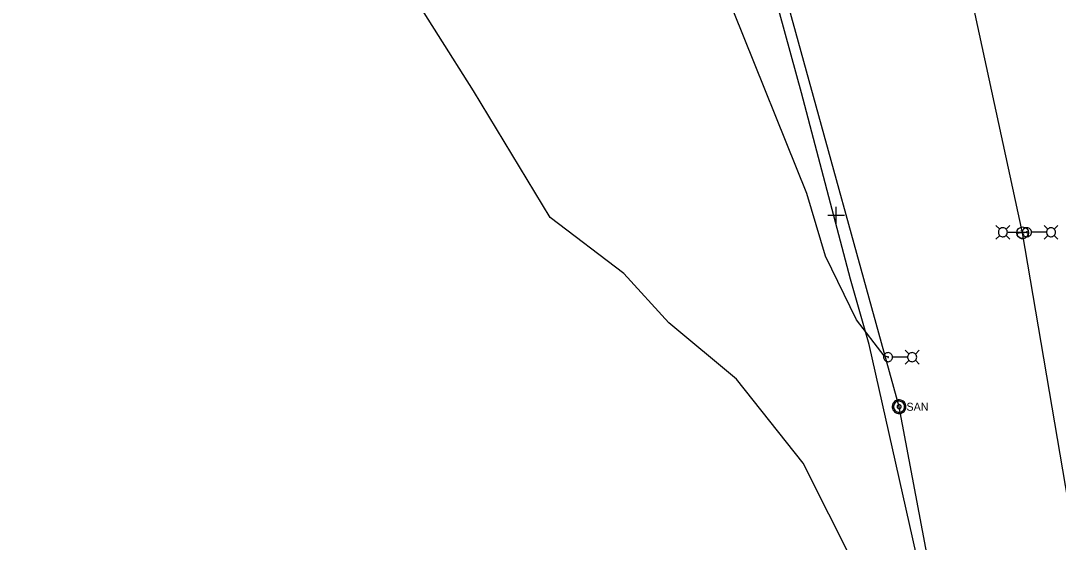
# Model space of a CAD drawing. Extents: x 596028 to 606371, y 330010 to 403088.
# Drawn here: x 603760.3 to 604259.3, y 348723.8 to 348974.6 of the extents above; entities that cross this region are included whole.
import ezdxf

# ---------------------------------------------------------------- set-up
doc = ezdxf.new("R2010")
doc.units = 0
for name, color, linetype in [('E_FTMS_Conduit', 7, 'Continuous'), ('E_LTG', 7, 'Continuous'), ('E_LTG_CID', 7, 'Continuous'), ('E_UTL_FO_UG_QWEST', 7, 'Continuous'), ('E_UTL_SAN_MH', 7, 'Continuous'), ('E_UTL_SAN_UG', 7, 'Continuous')]:
    doc.layers.add(name, color=color, linetype=linetype)

# ---------------------------------------------------------------- blocks, each defined once
blk = doc.blocks.new('_U272')
at = {"layer": 'E_LTG'}
blk.add_lwpolyline([(0.001, -0.171), (0.001, 0.172)], dxfattribs=at)
blk.add_circle((0.001, 0), 0.171, dxfattribs=at)
blk.add_arc((0.001, 0), 0.171, 90, 270, dxfattribs=at)
blk.add_text('L', height=0.108, dxfattribs=at).set_placement((0.066, -0.042))

msp = doc.modelspace()

# ---------------------------------------------------------------- linework, layer by layer
at = {"layer": 'E_FTMS_Conduit'}
msp.add_lwpolyline([(604195.75, 348696.84), (604168.29, 348818.93), (604159.32, 348850.28), (604151.36, 348880.73), (604135.81, 348939.85), (604122.74, 348988.04)], dxfattribs=at)
at = {"layer": 'E_LTG'}
for points in [[(604231.12, 348874.38), (604229.35, 348876.15)], [(604234.82, 348872.85), (604234.78, 348873.27), (604234.67, 348873.66), (604234.48, 348874.03), (604234.22, 348874.36), (604233.91, 348874.63), (604233.55, 348874.83), (604233.16, 348874.97), (604232.75, 348875.03), (604232.34, 348875.01), (604231.94, 348874.91), (604231.56, 348874.74), (604231.22, 348874.5), (604230.94, 348874.2), (604230.71, 348873.85), (604230.56, 348873.47), (604230.48, 348873.06), (604230.48, 348872.65), (604230.56, 348872.24), (604230.71, 348871.86), (604230.94, 348871.51), (604231.22, 348871.21), (604231.56, 348870.97), (604231.94, 348870.8), (604232.34, 348870.7), (604232.75, 348870.68), (604233.16, 348870.74), (604233.55, 348870.88), (604233.91, 348871.08), (604234.22, 348871.35), (604234.48, 348871.68), (604234.67, 348872.05), (604234.78, 348872.44), (604234.82, 348872.85)], [(604234.17, 348874.38), (604235.95, 348876.15)], [(604246.39, 348872.85), (604246.35, 348873.27), (604246.23, 348873.66), (604246.04, 348874.03), (604245.79, 348874.36), (604245.48, 348874.63), (604245.12, 348874.83), (604244.73, 348874.97), (604244.32, 348875.03), (604243.9, 348875.01), (604243.5, 348874.91), (604243.13, 348874.74), (604242.79, 348874.5), (604242.5, 348874.2), (604242.28, 348873.85), (604242.13, 348873.47), (604242.05, 348873.06), (604242.05, 348872.65), (604242.13, 348872.24), (604242.28, 348871.86), (604242.5, 348871.51), (604242.79, 348871.21), (604243.13, 348870.97), (604243.5, 348870.8), (604243.9, 348870.7), (604244.32, 348870.68), (604244.73, 348870.74), (604245.12, 348870.88), (604245.48, 348871.08), (604245.79, 348871.35), (604246.04, 348871.68), (604246.23, 348872.05), (604246.35, 348872.44), (604246.39, 348872.85)], [(604254.29, 348874.38), (604252.52, 348876.15)], [(604257.99, 348872.85), (604257.95, 348873.27), (604257.84, 348873.66), (604257.65, 348874.03), (604257.39, 348874.36), (604257.08, 348874.63), (604256.72, 348874.83), (604256.33, 348874.97), (604255.92, 348875.03), (604255.51, 348875.01), (604255.1, 348874.91), (604254.73, 348874.74), (604254.39, 348874.5), (604254.11, 348874.2), (604253.88, 348873.85), (604253.73, 348873.47), (604253.65, 348873.06), (604253.65, 348872.65), (604253.73, 348872.24), (604253.88, 348871.86), (604254.11, 348871.51), (604254.39, 348871.21), (604254.73, 348870.97), (604255.1, 348870.8), (604255.51, 348870.7), (604255.92, 348870.68), (604256.33, 348870.74), (604256.72, 348870.88), (604257.08, 348871.08), (604257.39, 348871.35), (604257.65, 348871.68), (604257.84, 348872.05), (604257.95, 348872.44), (604257.99, 348872.85)], [(604257.34, 348874.38), (604259.12, 348876.15)], [(604231.12, 348871.33), (604229.35, 348869.55)], [(604234.17, 348871.33), (604235.95, 348869.55)], [(604234.86, 348872.85), (604242.04, 348872.85)], [(604244.38, 348872.85), (604244.38, 348872.89), (604244.37, 348872.92), (604244.35, 348872.94), (604244.33, 348872.97), (604244.31, 348872.99), (604244.28, 348873.01), (604244.25, 348873.02), (604244.22, 348873.02), (604244.19, 348873.02), (604244.16, 348873.01), (604244.13, 348873), (604244.1, 348872.98), (604244.08, 348872.96), (604244.07, 348872.93), (604244.05, 348872.9), (604244.05, 348872.87), (604244.05, 348872.84), (604244.05, 348872.81), (604244.07, 348872.78), (604244.08, 348872.75), (604244.1, 348872.73), (604244.13, 348872.71), (604244.16, 348872.7), (604244.19, 348872.69), (604244.22, 348872.69), (604244.25, 348872.69), (604244.28, 348872.7), (604244.31, 348872.72), (604244.33, 348872.74), (604244.35, 348872.76), (604244.37, 348872.79), (604244.38, 348872.82), (604244.38, 348872.85)], [(604253.6, 348872.85), (604246.43, 348872.85)], [(604254.29, 348871.33), (604252.52, 348869.55)], [(604257.34, 348871.33), (604259.12, 348869.55)], [(604179.61, 348812.79), (604179.57, 348813.2), (604179.46, 348813.6), (604179.27, 348813.96), (604179.01, 348814.29), (604178.7, 348814.56), (604178.34, 348814.77), (604177.95, 348814.9), (604177.54, 348814.96), (604177.13, 348814.94), (604176.72, 348814.84), (604176.35, 348814.67), (604176.01, 348814.43), (604175.73, 348814.13), (604175.5, 348813.78), (604175.35, 348813.4), (604175.27, 348812.99), (604175.27, 348812.58), (604175.35, 348812.17), (604175.5, 348811.79), (604175.73, 348811.44), (604176.01, 348811.14), (604176.35, 348810.9), (604176.72, 348810.73), (604177.13, 348810.63), (604177.54, 348810.61), (604177.95, 348810.67), (604178.34, 348810.81), (604178.7, 348811.02), (604179.01, 348811.29), (604179.27, 348811.61), (604179.46, 348811.98), (604179.57, 348812.38), (604179.61, 348812.79)], [(604187.52, 348814.31), (604185.74, 348816.09)], [(604191.22, 348812.79), (604191.18, 348813.2), (604191.06, 348813.6), (604190.87, 348813.96), (604190.61, 348814.29), (604190.3, 348814.56), (604189.94, 348814.77), (604189.55, 348814.9), (604189.14, 348814.96), (604188.73, 348814.94), (604188.33, 348814.84), (604187.95, 348814.67), (604187.62, 348814.43), (604187.33, 348814.13), (604187.11, 348813.78), (604186.95, 348813.4), (604186.87, 348812.99), (604186.87, 348812.58), (604186.95, 348812.17), (604187.11, 348811.79), (604187.33, 348811.44), (604187.62, 348811.14), (604187.95, 348810.9), (604188.33, 348810.73), (604188.73, 348810.63), (604189.14, 348810.61), (604189.55, 348810.67), (604189.94, 348810.81), (604190.3, 348811.02), (604190.61, 348811.29), (604190.87, 348811.61), (604191.06, 348811.98), (604191.18, 348812.38), (604191.22, 348812.79)], [(604190.57, 348814.31), (604192.34, 348816.09)], [(604177.6, 348812.79), (604177.6, 348812.82), (604177.59, 348812.85), (604177.58, 348812.88), (604177.56, 348812.9), (604177.53, 348812.92), (604177.51, 348812.94), (604177.48, 348812.95), (604177.44, 348812.95), (604177.41, 348812.95), (604177.38, 348812.94), (604177.35, 348812.93), (604177.33, 348812.91), (604177.31, 348812.89), (604177.29, 348812.86), (604177.28, 348812.83), (604177.27, 348812.8), (604177.27, 348812.77), (604177.28, 348812.74), (604177.29, 348812.71), (604177.31, 348812.68), (604177.33, 348812.66), (604177.35, 348812.64), (604177.38, 348812.63), (604177.41, 348812.62), (604177.44, 348812.62), (604177.48, 348812.63), (604177.51, 348812.64), (604177.53, 348812.65), (604177.56, 348812.67), (604177.58, 348812.7), (604177.59, 348812.73), (604177.6, 348812.76), (604177.6, 348812.79)], [(604186.83, 348812.79), (604179.65, 348812.79)], [(604187.52, 348811.27), (604185.74, 348809.49)], [(604190.57, 348811.27), (604192.34, 348809.49)]]:
    msp.add_lwpolyline(points, dxfattribs=at)
at = {"layer": 'E_LTG_CID'}
for points in [[(604318.05, 348339.7), (604287.36, 348606.91), (604242.16, 348872.6), (604188.57, 349120.13), (604125.01, 349362.84), (604050.82, 349602.08), (604014.23, 349708.06), (603966.43, 349837.54), (603869.82, 350091.09), (603838.85, 350172.22), (603784.41, 350315.72), (603699.29, 350539.43), (603613.87, 350764.2), (603510.34, 351036.54), (603442.84, 351213.06), (603357.76, 351436.96)], [(604177.44, 348812.79), (604175.61, 348813.39), (604162.29, 348830.79), (604147.42, 348861.43), (604138.4, 348891.47), (604103.33, 348978.71), (604077.58, 349022.17), (604075.59, 349036.8), (604061.65, 349050.32), (604030.89, 349079), (603967.67, 349152.06), (603951.25, 349172.14), (603937.49, 349182.11), (603904.88, 349203.77)], [(604242.16, 348872.6), (604244.21, 348872.85)]]:
    msp.add_lwpolyline(points, dxfattribs=at)
at = {"layer": 'E_UTL_FO_UG_QWEST'}
msp.add_lwpolyline([(604173.84, 348687.96), (604136.54, 348761.74), (604104.56, 348802.29), (604071.95, 348829.22), (604050.35, 348852.97), (604014.99, 348880), (603978.11, 348940.82), (603910.71, 349047.53), (603890.12, 349083.36), (603854.63, 349127.65), (603826.25, 349172.78), (603804.23, 349209.01), (603793.47, 349232.27), (603748.8, 349299.85), (603715.14, 349353.18), (603699.91, 349380.63), (603690.87, 349417.46), (603679.94, 349453.17), (603669.3, 349526.56), (603663.94, 349544.71), (603650.53, 349599.53)], dxfattribs=at)
at = {"layer": 'E_UTL_SAN_MH'}
for points in [[(604186.04, 348788.97), (604185.98, 348789.59), (604185.8, 348790.19), (604185.52, 348790.75), (604185.13, 348791.24), (604184.66, 348791.65), (604184.11, 348791.97), (604183.52, 348792.17), (604182.9, 348792.26), (604182.27, 348792.23), (604181.66, 348792.09), (604181.09, 348791.82), (604180.58, 348791.46), (604180.15, 348791.01), (604179.81, 348790.48), (604179.57, 348789.9), (604179.46, 348789.28), (604179.46, 348788.65), (604179.57, 348788.04), (604179.81, 348787.45), (604180.15, 348786.93), (604180.58, 348786.47), (604181.09, 348786.11), (604181.66, 348785.85), (604182.27, 348785.7), (604182.9, 348785.67), (604183.52, 348785.76), (604184.11, 348785.97), (604184.66, 348786.28), (604185.13, 348786.69), (604185.52, 348787.18), (604185.8, 348787.74), (604185.98, 348788.34), (604186.04, 348788.97)], [(604185.38, 348788.97), (604185.33, 348789.47), (604185.19, 348789.95), (604184.96, 348790.39), (604184.65, 348790.79), (604184.27, 348791.12), (604183.84, 348791.37), (604183.36, 348791.53), (604182.87, 348791.6), (604182.37, 348791.58), (604181.88, 348791.46), (604181.42, 348791.25), (604181.01, 348790.96), (604180.67, 348790.6), (604180.39, 348790.18), (604180.21, 348789.71), (604180.11, 348789.22), (604180.11, 348788.72), (604180.21, 348788.22), (604180.39, 348787.76), (604180.67, 348787.33), (604181.01, 348786.97), (604181.42, 348786.68), (604181.88, 348786.47), (604182.37, 348786.35), (604182.87, 348786.33), (604183.36, 348786.4), (604183.84, 348786.57), (604184.27, 348786.82), (604184.65, 348787.15), (604184.96, 348787.54), (604185.19, 348787.99), (604185.33, 348788.47), (604185.38, 348788.97)], [(604183.73, 348788.97), (604183.71, 348789.15), (604183.66, 348789.33), (604183.57, 348789.5), (604183.46, 348789.65), (604183.32, 348789.77), (604183.15, 348789.87), (604182.97, 348789.93), (604182.79, 348789.96), (604182.6, 348789.95), (604182.42, 348789.9), (604182.25, 348789.82), (604182.09, 348789.72), (604181.96, 348789.58), (604181.86, 348789.42), (604181.79, 348789.25), (604181.76, 348789.06), (604181.76, 348788.87), (604181.79, 348788.69), (604181.86, 348788.51), (604181.96, 348788.35), (604182.09, 348788.22), (604182.25, 348788.11), (604182.42, 348788.03), (604182.6, 348787.99), (604182.79, 348787.98), (604182.97, 348788), (604183.15, 348788.07), (604183.32, 348788.16), (604183.46, 348788.28), (604183.57, 348788.43), (604183.66, 348788.6), (604183.71, 348788.78), (604183.73, 348788.97)]]:
    msp.add_lwpolyline(points, dxfattribs=at)
at = {"layer": 'E_UTL_SAN_UG'}
for p, q in [((604182.74, 348788.97), (604086.4, 349138.2)), ((604250.22, 348432.34), (604182.74, 348788.97))]:
    msp.add_line(p, q, dxfattribs=at)
for points in [[(604152.47, 348877.04), (604152.47, 348885.04)], [(604148.47, 348881.04), (604156.47, 348881.04)]]:
    msp.add_lwpolyline(points, dxfattribs=at)

# ---------------------------------------------------------------- block references
at = {"layer": 'E_LTG_CID', "xscale": 16.404166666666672, "yscale": 16.404166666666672, "rotation": 97.82095686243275}
msp.add_blockref('_U272', (604242.17, 348872.59), dxfattribs=at)

# ---------------------------------------------------------------- texts
at = {"layer": 'E_UTL_SAN_MH'}
msp.add_text('SAN', height=3.849, dxfattribs=at).set_placement((604186.31, 348787.02))

doc.saveas('drawing.dxf')
